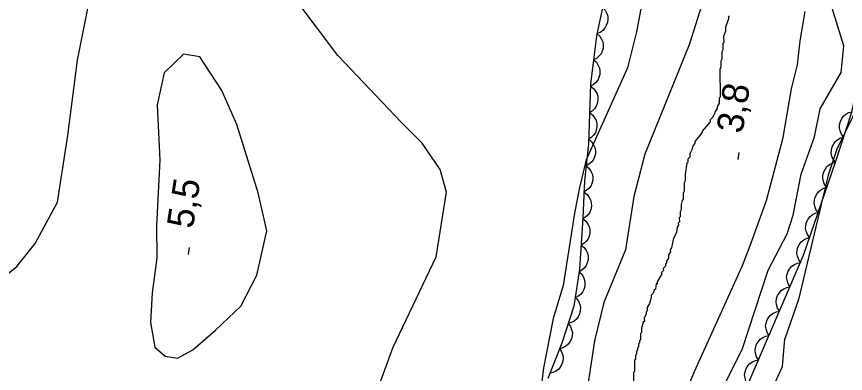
# Model space of a CAD drawing. Extents: x 282461 to 284471, y 5554090 to 5557646.
# Drawn here: x 283624.2 to 283717.9, y 5555204.5 to 5555244.8 of the extents above; entities that cross this region are included whole.
import ezdxf

# ---------------------------------------------------------------- set-up
doc = ezdxf.new("R2010")
doc.units = 0
for name, color, linetype in [('Niveau 1', 7, 'Continuous'), ('Niveau 2', 7, 'Continuous'), ('Niveau 22', 7, 'Continuous'), ('Niveau 3', 7, 'Continuous'), ('Niveau 44', 7, 'Continuous'), ('Niveau 7', 7, 'Continuous')]:
    doc.layers.add(name, color=color, linetype=linetype)

msp = doc.modelspace()

# ---------------------------------------------------------------- linework, layer by layer
at = {"layer": 'Niveau 1'}
for points in [[(283621.62, 5555214.49), (283624.27, 5555216.6), (283626.33, 5555219.18), (283628.84, 5555223.85), (283630.03, 5555231.4), (283631.1, 5555239.89), (283632.53, 5555247.1), (283636.05, 5555254.79), (283638.55, 5555259.46), (283642.21, 5555265.31), (283643.22, 5555268.45), (283644.92, 5555272.42), (283647.21, 5555275.34), (283649.75, 5555276.99), (283652.3, 5555278.3), (283656.48, 5555279.5), (283659.38, 5555280), (283661.58, 5555280.6), (283664.48, 5555281.91), (283666.56, 5555283.56), (283668.63, 5555285.67), (283669.49, 5555287.35)], [(283695.35, 5555248.92), (283694.26, 5555243.1), (283693.26, 5555239.03), (283688.6, 5555228.65), (283687.82, 5555225.51), (283687.27, 5555222.6), (283685.97, 5555214.46), (283684.85, 5555210.73), (283683.75, 5555205.15), (283683.11, 5555199.92)], [(283724.4, 5555248.52), (283721.23, 5555242.34), (283720.88, 5555240), (283720.99, 5555238.44), (283720.42, 5555237.01), (283716.9, 5555229.84), (283715.94, 5555226.92), (283712.56, 5555212.88), (283711.03, 5555208.4)], [(283665.37, 5555203.68), (283666.73, 5555207.41), (283671.62, 5555217.68), (283672.81, 5555225), (283672.08, 5555227.55), (283670.07, 5555230.54), (283667.72, 5555232.84), (283660.53, 5555240.43), (283655.69, 5555246.88)], [(283640.08, 5555217.58), (283639.54, 5555213.63), (283639.35, 5555210.26), (283639.85, 5555207.48), (283641.02, 5555206.45), (283642.42, 5555206.23), (283644.15, 5555207.18), (283646.69, 5555209.41), (283649.57, 5555212.11), (283651.39, 5555215.61), (283652.5, 5555220.61), (283651.52, 5555224.9), (283649.1, 5555232.65), (283647.43, 5555236.46), (283644.94, 5555240.26), (283643.07, 5555240.59), (283640.89, 5555238.48), (283640.11, 5555234.87), (283640.42, 5555228.61), (283640.04, 5555221.18), (283640.08, 5555217.58)], [(283689.65, 5555136.73), (283690.63, 5555142.42), (283694.42, 5555156.97), (283695.9, 5555160.24), (283698.78, 5555163.28), (283702.47, 5555165.64), (283703.38, 5555167.97), (283702.41, 5555171.1), (283701.9, 5555174.69), (283701.74, 5555179.22), (283703.15, 5555187.94), (283706.09, 5555195.28), (283708.71, 5555200.76), (283710.75, 5555205.31), (283711.03, 5555208.4)]]:
    msp.add_lwpolyline(points, dxfattribs=at)
at = {"layer": 'Niveau 2'}
for points in [[(283704.24, 5555254.39), (283700.21, 5555241.65), (283695.21, 5555229.28), (283693.96, 5555224.5), (283693.03, 5555218.48), (283690.56, 5555212.51), (283689.53, 5555208.21), (283687.45, 5555194.53)], [(283703.94, 5555202.72), (283706.19, 5555207.2), (283709.13, 5555216.16), (283711.3, 5555220.28), (283711.96, 5555222.39), (283712.87, 5555227.03), (283714.37, 5555231.24), (283715.02, 5555234.41), (283717.38, 5555238.49), (283717.69, 5555241.53), (283716.19, 5555246.38)]]:
    msp.add_lwpolyline(points, dxfattribs=at)
at = {"layer": 'Niveau 22'}
msp.add_lwpolyline([(283679.71, 5555134.18), (283680.33, 5555139.6), (283681.43, 5555144.68), (283682.09, 5555148.4), (283683.88, 5555155.31), (283685.57, 5555161.01), (283687.67, 5555167.44), (283688.99, 5555170.38), (283691.07, 5555175.94), (283692.01, 5555179.06), (283693.42, 5555182.46), (283696.09, 5555192.45), (283696.93, 5555195.13), (283698.18, 5555198.46), (283700.83, 5555204.74), (283706.24, 5555216.69), (283707.09, 5555218.85), (283708.95, 5555224.04), (283710.85, 5555231.15), (283711.78, 5555236.68), (283712.45, 5555239.36), (283712.77, 5555242.09), (283713.32, 5555245.38)], dxfattribs=at)
at = {"layer": 'Niveau 3'}
for p, q in [((283705.76, 5555228.69), (283705.88, 5555229.48)), ((283643.66, 5555217.94), (283643.78, 5555218.73))]:
    msp.add_line(p, q, dxfattribs=at)
at = {"layer": 'Niveau 44'}
for points in [[(283690.46, 5555245.99), (283689.76, 5555242.64), (283689.08, 5555237.18), (283688.83, 5555230.46), (283688.41, 5555226.28), (283688.22, 5555222.1), (283687.82, 5555216.29), (283687.17, 5555212.11), (283685.82, 5555207.92), (283684.24, 5555203.95)], [(283690.43, 5555245.84), (283690.72, 5555245.54), (283690.91, 5555245.18), (283691.02, 5555244.87), (283691.04, 5555244.52), (283690.99, 5555244.15), (283690.85, 5555243.8), (283690.7, 5555243.51), (283690.45, 5555243.26), (283690.15, 5555243.04), (283689.82, 5555242.91)], [(283678.75, 5555121.66), (283683.39, 5555141.57), (283686.07, 5555151.12), (283687.41, 5555156.35), (283693.6, 5555174.4), (283695.87, 5555179.65), (283698.83, 5555185.72), (283703.25, 5555195.86), (283706.89, 5555203.33), (283713.15, 5555217.86), (283716.75, 5555228.38), (283718.59, 5555234.03), (283719.23, 5555237.1), (283719.73, 5555243.52), (283720.03, 5555244.88)], [(283689.79, 5555242.91), (283690.11, 5555242.63), (283690.32, 5555242.29), (283690.46, 5555241.99), (283690.51, 5555241.64), (283690.49, 5555241.27), (283690.38, 5555240.9), (283690.26, 5555240.6), (283690.03, 5555240.34), (283689.74, 5555240.1), (283689.42, 5555239.93)], [(283689.42, 5555239.93), (283689.74, 5555239.66), (283689.95, 5555239.31), (283690.09, 5555239.01), (283690.14, 5555238.66), (283690.12, 5555238.29), (283690.01, 5555237.93), (283689.89, 5555237.63), (283689.66, 5555237.36), (283689.37, 5555237.12), (283689.05, 5555236.96)], [(283689.07, 5555236.95), (283689.41, 5555236.71), (283689.65, 5555236.38), (283689.81, 5555236.09), (283689.89, 5555235.75), (283689.91, 5555235.38), (283689.83, 5555235.01), (283689.73, 5555234.7), (283689.53, 5555234.41), (283689.27, 5555234.15), (283688.96, 5555233.96)], [(283688.96, 5555233.96), (283689.3, 5555233.71), (283689.54, 5555233.38), (283689.7, 5555233.1), (283689.78, 5555232.75), (283689.8, 5555232.38), (283689.72, 5555232.01), (283689.62, 5555231.7), (283689.42, 5555231.41), (283689.15, 5555231.15), (283688.85, 5555230.96)], [(283717.67, 5555231.22), (283717.42, 5555231.54), (283717.27, 5555231.92), (283717.2, 5555232.25), (283717.22, 5555232.6), (283717.3, 5555232.96), (283717.48, 5555233.3), (283717.66, 5555233.57), (283717.93, 5555233.79), (283718.26, 5555233.97), (283718.6, 5555234.07)], [(283688.88, 5555230.96), (283689.2, 5555230.69), (283689.42, 5555230.35), (283689.57, 5555230.05), (283689.62, 5555229.7), (283689.62, 5555229.33), (283689.52, 5555228.97), (283689.4, 5555228.66), (283689.17, 5555228.39), (283688.9, 5555228.14), (283688.58, 5555227.97)], [(283716.75, 5555228.37), (283716.49, 5555228.69), (283716.34, 5555229.07), (283716.27, 5555229.4), (283716.29, 5555229.75), (283716.37, 5555230.11), (283716.55, 5555230.44), (283716.73, 5555230.72), (283717, 5555230.94), (283717.33, 5555231.12), (283717.67, 5555231.22)], [(283715.77, 5555225.53), (283715.52, 5555225.86), (283715.38, 5555226.24), (283715.31, 5555226.57), (283715.34, 5555226.92), (283715.43, 5555227.27), (283715.61, 5555227.61), (283715.79, 5555227.88), (283716.07, 5555228.1), (283716.4, 5555228.27), (283716.74, 5555228.37)], [(283688.58, 5555227.97), (283688.9, 5555227.7), (283689.12, 5555227.36), (283689.27, 5555227.07), (283689.32, 5555226.72), (283689.32, 5555226.35), (283689.22, 5555225.98), (283689.1, 5555225.68), (283688.87, 5555225.4), (283688.6, 5555225.16), (283688.28, 5555224.99)], [(283714.8, 5555222.69), (283714.55, 5555223.03), (283714.41, 5555223.41), (283714.34, 5555223.73), (283714.37, 5555224.08), (283714.46, 5555224.44), (283714.64, 5555224.78), (283714.82, 5555225.04), (283715.1, 5555225.26), (283715.43, 5555225.43), (283715.77, 5555225.53)], [(283688.35, 5555224.98), (283688.69, 5555224.73), (283688.93, 5555224.4), (283689.09, 5555224.12), (283689.16, 5555223.77), (283689.18, 5555223.4), (283689.1, 5555223.03), (283688.99, 5555222.72), (283688.79, 5555222.43), (283688.52, 5555222.17), (283688.21, 5555221.98)], [(283713.83, 5555219.86), (283713.58, 5555220.19), (283713.44, 5555220.57), (283713.37, 5555220.89), (283713.4, 5555221.24), (283713.48, 5555221.6), (283713.67, 5555221.94), (283713.85, 5555222.21), (283714.13, 5555222.42), (283714.46, 5555222.6), (283714.8, 5555222.69)], [(283688.21, 5555221.98), (283688.54, 5555221.73), (283688.77, 5555221.39), (283688.93, 5555221.1), (283688.99, 5555220.76), (283689, 5555220.39), (283688.91, 5555220.01), (283688.8, 5555219.71), (283688.59, 5555219.43), (283688.32, 5555219.17), (283688.01, 5555218.99)], [(283712.86, 5555217.02), (283712.61, 5555217.35), (283712.47, 5555217.74), (283712.4, 5555218.06), (283712.43, 5555218.41), (283712.51, 5555218.77), (283712.7, 5555219.1), (283712.88, 5555219.37), (283713.16, 5555219.59), (283713.49, 5555219.76), (283713.83, 5555219.86)], [(283688.01, 5555218.99), (283688.34, 5555218.73), (283688.57, 5555218.4), (283688.72, 5555218.11), (283688.79, 5555217.76), (283688.79, 5555217.39), (283688.7, 5555217.02), (283688.59, 5555216.71), (283688.38, 5555216.43), (283688.11, 5555216.18), (283687.8, 5555216)], [(283711.61, 5555214.29), (283711.39, 5555214.64), (283711.28, 5555215.04), (283711.23, 5555215.36), (283711.28, 5555215.71), (283711.4, 5555216.06), (283711.61, 5555216.38), (283711.81, 5555216.63), (283712.11, 5555216.83), (283712.45, 5555216.98), (283712.8, 5555217.05)], [(283687.78, 5555216), (283688.08, 5555215.72), (283688.29, 5555215.37), (283688.41, 5555215.06), (283688.45, 5555214.71), (283688.42, 5555214.34), (283688.3, 5555213.98), (283688.17, 5555213.68), (283687.93, 5555213.42), (283687.64, 5555213.19), (283687.31, 5555213.04)], [(283710.43, 5555211.54), (283710.2, 5555211.89), (283710.09, 5555212.28), (283710.05, 5555212.61), (283710.1, 5555212.96), (283710.21, 5555213.31), (283710.42, 5555213.63), (283710.63, 5555213.88), (283710.92, 5555214.07), (283711.26, 5555214.22), (283711.61, 5555214.29)], [(283687.46, 5555213), (283687.72, 5555212.67), (283687.86, 5555212.3), (283687.94, 5555211.97), (283687.92, 5555211.62), (283687.84, 5555211.26), (283687.66, 5555210.92), (283687.48, 5555210.65), (283687.21, 5555210.43), (283686.88, 5555210.25), (283686.54, 5555210.15)], [(283709.24, 5555208.79), (283709.02, 5555209.14), (283708.91, 5555209.53), (283708.86, 5555209.86), (283708.91, 5555210.2), (283709.03, 5555210.55), (283709.24, 5555210.88), (283709.44, 5555211.13), (283709.73, 5555211.32), (283710.07, 5555211.47), (283710.43, 5555211.54)], [(283686.54, 5555210.15), (283686.8, 5555209.82), (283686.94, 5555209.44), (283687.02, 5555209.12), (283687, 5555208.77), (283686.92, 5555208.41), (283686.74, 5555208.07), (283686.56, 5555207.8), (283686.29, 5555207.58), (283685.96, 5555207.39), (283685.62, 5555207.29)], [(283708.05, 5555206.03), (283707.83, 5555206.38), (283707.72, 5555206.78), (283707.67, 5555207.1), (283707.73, 5555207.45), (283707.84, 5555207.8), (283708.05, 5555208.12), (283708.25, 5555208.38), (283708.55, 5555208.57), (283708.89, 5555208.72), (283709.24, 5555208.79)], [(283685.58, 5555207.31), (283685.81, 5555206.96), (283685.93, 5555206.57), (283685.99, 5555206.25), (283685.95, 5555205.9), (283685.84, 5555205.55), (283685.64, 5555205.22), (283685.44, 5555204.96), (283685.15, 5555204.76), (283684.82, 5555204.6), (283684.47, 5555204.52)], [(283706.87, 5555203.28), (283706.64, 5555203.63), (283706.53, 5555204.02), (283706.49, 5555204.35), (283706.54, 5555204.7), (283706.66, 5555205.05), (283706.86, 5555205.37), (283707.07, 5555205.62), (283707.36, 5555205.82), (283707.7, 5555205.97), (283708.05, 5555206.03)]]:
    msp.add_lwpolyline(points, dxfattribs=at)
at = {"layer": 'Niveau 7'}
for points in [[(283704.79, 5555244.92), (283704.67, 5555244.8), (283704.67, 5555244.57), (283704.33, 5555243.63), (283704.34, 5555243.17), (283704.11, 5555242.59), (283704.12, 5555241.89), (283704.01, 5555241.77), (283704.01, 5555241.07), (283703.9, 5555240.84), (283703.91, 5555240.03), (283703.79, 5555239.79), (283703.8, 5555239.1), (283703.69, 5555238.86), (283703.72, 5555235.73), (283703.61, 5555235.61), (283703.62, 5555235.03), (283703.39, 5555234.68), (283703.39, 5555234.44), (283703.16, 5555234.09), (283703.05, 5555233.74), (283702.93, 5555233.63), (283702.93, 5555233.51), (283702.59, 5555233.16), (283702.59, 5555232.92), (283701.67, 5555231.87), (283701.67, 5555231.75), (283701.44, 5555231.4), (283700.87, 5555230.7), (283700.87, 5555230.47), (283700.64, 5555230.23), (283700.53, 5555229.77), (283700.3, 5555229.3), (283700.31, 5555228.95), (283700.08, 5555228.72), (283700.08, 5555228.37), (283699.96, 5555228.25), (283699.75, 5555226.97), (283699.75, 5555226.27), (283699.64, 5555226.04), (283699.65, 5555225.11), (283699.54, 5555224.88), (283699.54, 5555224.18), (283699.43, 5555224.06), (283699.32, 5555223.6), (283699.32, 5555223.01), (283699.21, 5555222.78), (283699.22, 5555222.2), (283699.1, 5555222.08), (283699.11, 5555221.62), (283698.99, 5555221.5), (283699, 5555221.27), (283698.88, 5555221.03), (283698.77, 5555220.45), (283698.43, 5555219.64), (283698.21, 5555218.7), (283698.09, 5555218.47), (283698.1, 5555218.24), (283697.87, 5555217.89), (283697.87, 5555217.54), (283697.64, 5555217.19), (283697.65, 5555216.96), (283697.53, 5555216.84), (283697.53, 5555216.61), (283697.3, 5555216.37), (283697.31, 5555216.14), (283697.08, 5555215.9), (283697.08, 5555215.67), (283696.62, 5555214.85), (283696.62, 5555214.62), (283696.51, 5555214.62), (283696.4, 5555214.04), (283696.28, 5555213.92), (283696.17, 5555213.57), (283695.94, 5555213.34), (283695.94, 5555213.1), (283695.72, 5555212.4), (283695.49, 5555211.94)], [(283695.49, 5555211.94), (283695.49, 5555211.59), (283695.38, 5555211.47), (283695.38, 5555211.24), (283695.15, 5555210.77), (283695.16, 5555210.42), (283695.04, 5555210.31), (283694.82, 5555209.61), (283694.82, 5555209.14), (283694.71, 5555209.02), (283694.72, 5555208.33), (283694.6, 5555208.21), (283694.6, 5555207.98), (283694.49, 5555207.86), (283694.49, 5555207.51), (283694.38, 5555207.39), (283694.38, 5555207.16), (283694.26, 5555207.04), (283694.27, 5555206.7), (283694.15, 5555206.58), (283694.16, 5555206.11), (283694.04, 5555206), (283694.06, 5555204.72), (283693.94, 5555204.6), (283693.98, 5555201.35)]]:
    msp.add_lwpolyline(points, dxfattribs=at)

# ---------------------------------------------------------------- texts
at = {"layer": 'Niveau 3'}
for s, p in [('3,8  ', (283706.24, 5555231.53)), ('5,5  ', (283644.14, 5555220.78))]:
    msp.add_text(s, height=3, rotation=81.09575, dxfattribs=at).set_placement(p)

doc.saveas('drawing.dxf')
